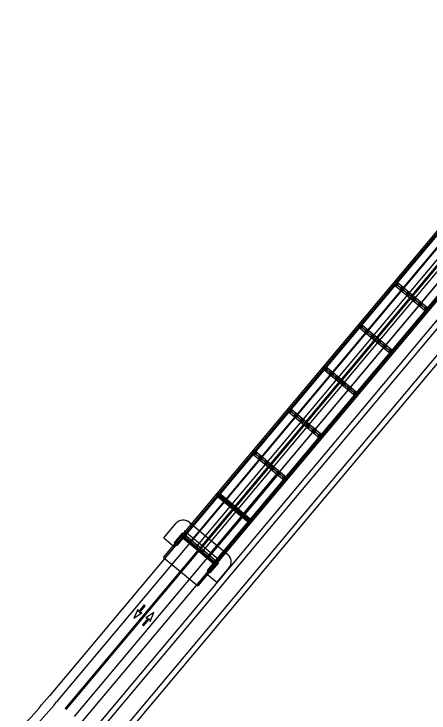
# Model space of a CAD drawing. Extents: x 468143 to 491361, y 1438528 to 1468730.
# Drawn here: x 470144 to 470583, y 1440917 to 1441657 of the extents above; entities that cross this region are included whole.
import ezdxf

# ---------------------------------------------------------------- set-up
doc = ezdxf.new("R2010")
doc.units = 0
doc.layers.add('Default', color=7, linetype='Continuous')
doc.layers.add('Xreference_dp', color=7, linetype='Continuous')

# ---------------------------------------------------------------- blocks, each defined once
blk = doc.blocks.new('AnonymousCell')
at = {"layer": 'Default'}
for p, q in [((-35.63, 14.04), (-22.79, 29.37)), ((-35.63, 14.04), (-25.67, 5.69)), ((33.3, -17.62), (20.45, -32.95)), ((10.49, -24.6), (20.45, -32.95))]:
    blk.add_line(p, q, dxfattribs=at)
for points in [[(-8.7, 30.61), (32.05, -3.53)], [(-24.51, 8.63), (-15.52, 19.36), (22.17, -12.21), (13.18, -22.94)], [(-13.59, 21.66), (24.1, -9.91)], [(-24.51, 8.63), (-23.74, 7.99), (-25.67, 5.69)], [(13.18, -22.94), (12.42, -22.3), (10.49, -24.6)]]:
    blk.add_lwpolyline(points, dxfattribs=at)
for centre, radius, start, end in [((-15.12, 22.95), 10, 50.04493, 140.04493), ((-15.52, 19.36), 3, 320.04493, 50.04493), ((25.63, -11.2), 10, 320.04493, 50.04493), ((22.17, -12.21), 3, 50.04597, 140.04493)]:
    blk.add_arc(centre, radius, start, end, dxfattribs=at)

msp = doc.modelspace()

# ---------------------------------------------------------------- linework, layer by layer
at = {"layer": 'Xreference_dp'}
for p, q in [((470302.47, 1441081.53), (470790.53, 1441664.11)), ((470303.65, 1441080.54), (470791.71, 1441663.12)), ((470785.35, 1441655.53), (470181.7, 1440934.98)), ((470799.41, 1441656.73), (470189.36, 1440928.55)), ((470817.8, 1441641.32), (470207.76, 1440913.14)), ((470323.97, 1441102.65), (470773.5, 1441639.24)), ((470330.3, 1441097.36), (470779.83, 1441633.94)), ((470825.44, 1441634.86), (470337.38, 1441052.28)), ((470826.62, 1441633.87), (470338.56, 1441051.29)), ((470819.08, 1441627.28), (470215.43, 1440906.72)), ((470336.62, 1441092.06), (470786.15, 1441628.64)), ((470342.95, 1441086.76), (470792.48, 1441623.34)), ((470349.27, 1441081.46), (470798.8, 1441618.04)), ((470805.12, 1441612.75), (470355.59, 1441076.16)), ((470546.21, 1441370.46), (470548.78, 1441373.52)), ((470546.21, 1441370.46), (470580.32, 1441341.88)), ((470546.3, 1441370.38), (470548.87, 1441373.44)), ((470546.5, 1441372.82), (470582.59, 1441342.58)), ((470548.6, 1441368.45), (470551.17, 1441371.52)), ((470548.78, 1441373.52), (470582.89, 1441344.94)), ((470552.63, 1441365.08), (470555.2, 1441368.14)), ((470554.93, 1441363.15), (470557.5, 1441366.22)), ((470558.95, 1441359.78), (470561.52, 1441362.85)), ((470561.25, 1441357.85), (470563.82, 1441360.92)), ((470565.28, 1441354.48), (470567.84, 1441357.55)), ((470567.58, 1441352.55), (470570.14, 1441355.62)), ((470571.6, 1441349.18), (470574.17, 1441352.25)), ((470573.18, 1441349.9), (470574.33, 1441348.94)), ((470573.18, 1441349.9), (470574.33, 1441348.94)), ((470573.74, 1441350.57), (470574.89, 1441349.61)), ((470573.9, 1441347.26), (470576.47, 1441350.32)), ((470580.49, 1441346.95), (470577.92, 1441343.89)), ((470582.79, 1441345.03), (470580.22, 1441341.96)), ((470582.89, 1441344.94), (470580.32, 1441341.88)), ((470508.75, 1441325.74), (470511.32, 1441328.81)), ((470508.84, 1441325.66), (470511.41, 1441328.73)), ((470509.04, 1441328.1), (470545.13, 1441297.87)), ((470511.14, 1441323.73), (470513.71, 1441326.8)), ((470511.32, 1441328.81), (470545.43, 1441300.23)), ((470508.75, 1441325.74), (470542.86, 1441297.16)), ((470515.17, 1441320.36), (470517.74, 1441323.43)), ((470517.47, 1441318.44), (470520.04, 1441321.5)), ((470521.49, 1441315.06), (470524.06, 1441318.13)), ((470523.79, 1441313.14), (470526.36, 1441316.2)), ((470527.82, 1441309.77), (470530.38, 1441312.83)), ((470530.11, 1441307.84), (470532.68, 1441310.91)), ((470534.14, 1441304.47), (470536.71, 1441307.53)), ((470535.72, 1441305.18), (470536.87, 1441304.22)), ((470535.72, 1441305.18), (470536.87, 1441304.22)), ((470536.28, 1441305.86), (470537.43, 1441304.89)), ((470536.44, 1441302.54), (470539.01, 1441305.61)), ((470543.03, 1441302.24), (470540.46, 1441299.17)), ((470545.33, 1441300.31), (470542.76, 1441297.24)), ((470545.43, 1441300.23), (470542.86, 1441297.16)), ((470471.29, 1441281.03), (470473.86, 1441284.09)), ((470471.38, 1441280.95), (470473.95, 1441284.01)), ((470471.58, 1441283.39), (470507.67, 1441253.15)), ((470473.68, 1441279.02), (470476.25, 1441282.08)), ((470473.86, 1441284.09), (470507.97, 1441255.51)), ((470471.29, 1441281.03), (470505.4, 1441252.45)), ((470477.71, 1441275.65), (470480.27, 1441278.71)), ((470480.01, 1441273.72), (470482.57, 1441276.79)), ((470484.03, 1441270.35), (470486.6, 1441273.42)), ((470486.33, 1441268.42), (470488.9, 1441271.49)), ((470490.35, 1441265.05), (470492.92, 1441268.12)), ((470492.65, 1441263.12), (470495.22, 1441266.19)), ((470496.68, 1441259.75), (470499.25, 1441262.82)), ((470498.26, 1441260.47), (470499.41, 1441259.51)), ((470498.26, 1441260.47), (470499.41, 1441259.51)), ((470498.82, 1441261.14), (470499.97, 1441260.18)), ((470498.98, 1441257.83), (470501.55, 1441260.89)), ((470505.57, 1441257.52), (470503, 1441254.46)), ((470507.87, 1441255.59), (470505.3, 1441252.53)), ((470507.97, 1441255.51), (470505.4, 1441252.45)), ((470433.83, 1441236.31), (470436.39, 1441239.38)), ((470433.92, 1441236.23), (470436.49, 1441239.3)), ((470434.12, 1441238.67), (470470.21, 1441208.44)), ((470436.22, 1441234.3), (470438.79, 1441237.37)), ((470436.39, 1441239.38), (470470.51, 1441210.8)), ((470433.83, 1441236.31), (470467.94, 1441207.73)), ((470440.25, 1441230.93), (470442.81, 1441234)), ((470442.55, 1441229.01), (470445.11, 1441232.07)), ((470446.57, 1441225.63), (470449.14, 1441228.7)), ((470448.87, 1441223.71), (470451.44, 1441226.77)), ((470452.89, 1441220.34), (470455.46, 1441223.4)), ((470455.19, 1441218.41), (470457.76, 1441221.48)), ((470459.22, 1441215.04), (470461.79, 1441218.1)), ((470460.8, 1441215.75), (470461.95, 1441214.79)), ((470460.8, 1441215.75), (470461.95, 1441214.79)), ((470461.36, 1441216.42), (470462.51, 1441215.46)), ((470461.52, 1441213.11), (470464.09, 1441216.18)), ((470468.11, 1441212.81), (470465.54, 1441209.74)), ((470470.41, 1441210.88), (470467.84, 1441207.81)), ((470470.51, 1441210.8), (470467.94, 1441207.73)), ((470396.36, 1441191.6), (470398.93, 1441194.66)), ((470396.46, 1441191.51), (470399.03, 1441194.58)), ((470396.66, 1441193.96), (470432.75, 1441163.72)), ((470398.93, 1441194.66), (470433.04, 1441166.08)), ((470396.36, 1441191.6), (470430.48, 1441163.02)), ((470398.76, 1441189.59), (470401.33, 1441192.65)), ((470402.78, 1441186.22), (470405.35, 1441189.28)), ((470405.08, 1441184.29), (470407.65, 1441187.36)), ((470409.11, 1441180.92), (470411.68, 1441183.98)), ((470411.41, 1441178.99), (470413.98, 1441182.06)), ((470415.43, 1441175.62), (470418, 1441178.69)), ((470386.44, 1441126.99), (470423.34, 1441171.04)), ((470417.73, 1441173.69), (470420.3, 1441176.76)), ((470421.76, 1441170.32), (470424.33, 1441173.39)), ((470423.34, 1441171.04), (470424.48, 1441170.08)), ((470423.34, 1441171.04), (470424.48, 1441170.08)), ((470423.9, 1441171.71), (470425.05, 1441170.75)), ((470424.06, 1441168.4), (470426.63, 1441171.46)), ((470387.59, 1441126.03), (470424.48, 1441170.08)), ((470430.65, 1441168.09), (470428.08, 1441165.02)), ((470432.95, 1441166.16), (470430.38, 1441163.1)), ((470433.04, 1441166.08), (470430.48, 1441163.02)), ((470358.46, 1441148.36), (470394.55, 1441118.13)), ((470358.9, 1441146.88), (470361.47, 1441149.95)), ((470359, 1441146.8), (470361.57, 1441149.87)), ((470359.2, 1441149.24), (470395.29, 1441119.01)), ((470359.93, 1441150.12), (470396.03, 1441119.88)), ((470361.47, 1441149.95), (470395.58, 1441121.37)), ((470358.9, 1441146.88), (470393.02, 1441118.3)), ((470361.3, 1441144.87), (470363.87, 1441147.94)), ((470365.32, 1441141.5), (470367.89, 1441144.57)), ((470367.62, 1441139.57), (470370.19, 1441142.64)), ((470371.65, 1441136.2), (470374.22, 1441139.27)), ((470373.95, 1441134.28), (470376.52, 1441137.34)), ((470377.97, 1441130.91), (470380.54, 1441133.97)), ((470348.99, 1441082.3), (470385.87, 1441126.32)), ((470380.27, 1441128.98), (470382.84, 1441132.05)), ((470384.3, 1441125.61), (470386.86, 1441128.67)), ((470385.87, 1441126.32), (470387.02, 1441125.36)), ((470386.44, 1441126.99), (470387.59, 1441126.03)), ((470386.6, 1441123.68), (470389.16, 1441126.75)), ((470350.14, 1441081.33), (470387.02, 1441125.36)), ((470393.19, 1441123.38), (470390.62, 1441120.31)), ((470395.49, 1441121.45), (470392.92, 1441118.38)), ((470395.58, 1441121.37), (470393.02, 1441118.3)), ((470313.87, 1441096.76), (470322.87, 1441107.5)), ((470314.64, 1441096.12), (470323.63, 1441106.85)), ((470321.1, 1441103.76), (470323.66, 1441106.83)), ((470321.71, 1441104.55), (470357.86, 1441074.26)), ((470322.45, 1441105.45), (470358.61, 1441075.16)), ((470322.87, 1441107.5), (470323.66, 1441106.83)), ((470323.66, 1441106.83), (470359.76, 1441076.59)), ((470313.87, 1441096.76), (470314.67, 1441096.1)), ((470316.94, 1441094.2), (470323.36, 1441101.86)), ((470321.1, 1441103.76), (470321.06, 1441103.79)), ((470321.1, 1441103.76), (470357.19, 1441073.52)), ((470314.67, 1441096.1), (470316.94, 1441094.2)), ((470348.99, 1441082.3), (470350.14, 1441081.33)), ((470302.47, 1441081.53), (470338.56, 1441051.29)), ((470354.92, 1441075.42), (470348.5, 1441067.76)), ((470359.79, 1441076.56), (470350.8, 1441065.83)), ((470360.55, 1441075.92), (470351.56, 1441065.19)), ((470359.11, 1441075.82), (470357.19, 1441073.52)), ((470359.76, 1441076.59), (470360.55, 1441075.92)), ((470348.5, 1441067.76), (470350.77, 1441065.86)), ((470357.19, 1441073.52), (470357.22, 1441073.5)), ((470350.77, 1441065.86), (470351.56, 1441065.19)), ((470282.06, 1441031.29), (470275.81, 1441024)), ((470276.93, 1441023.04), (470283.18, 1441030.33)), ((470283.18, 1441030.33), (470282.06, 1441031.29)), ((470275.09, 1441026.56), (470271.09, 1441017.36)), ((470271.09, 1441017.36), (470279.58, 1441022.72)), ((470275.81, 1441024), (470275.09, 1441026.56)), ((470279.58, 1441022.72), (470276.93, 1441023.04)), ((470292.13, 1441023.06), (470283.67, 1441017.66)), ((470288.17, 1441013.84), (470292.13, 1441023.06)), ((470286.31, 1441017.35), (470280.09, 1441010.04)), ((470281.22, 1441009.08), (470287.43, 1441016.4)), ((470283.67, 1441017.66), (470286.31, 1441017.35)), ((470287.43, 1441016.4), (470288.17, 1441013.84)), ((470280.09, 1441010.04), (470281.22, 1441009.08))]:
    msp.add_line(p, q, dxfattribs=at)
for points in [[(470979.86, 1441860.94), (470930.53, 1441795.35), (470198.18, 1440921.17)], [(470987.24, 1441854.76), (470931.3, 1441794.7), (470198.94, 1440920.53)], [(470226.92, 1440897.09), (470834.86, 1441622.76)], [(470231.52, 1440893.23), (470839.46, 1441618.9)]]:
    msp.add_lwpolyline(points, dxfattribs=at)
for points in [[(470254.6, 1440893.37), (470258.11, 1440888.23), (470992, 1441764.24), (470987.4, 1441768.09)], [(470547.3, 1441370), (470547.94, 1441370.77), (470548.71, 1441370.13), (470548.06, 1441369.36)], [(470548.77, 1441371.76), (470549.41, 1441372.53), (470550.18, 1441371.89), (470549.54, 1441371.12)], [(470553.62, 1441364.71), (470554.26, 1441365.47), (470555.03, 1441364.83), (470554.39, 1441364.06)], [(470555.09, 1441366.46), (470555.74, 1441367.23), (470556.5, 1441366.59), (470555.86, 1441365.82)], [(470559.95, 1441359.41), (470560.59, 1441360.18), (470561.35, 1441359.53), (470560.71, 1441358.77)], [(470561.42, 1441361.17), (470562.06, 1441361.93), (470562.83, 1441361.29), (470562.18, 1441360.52)], [(470567.74, 1441355.87), (470568.38, 1441356.63), (470569.15, 1441355.99), (470568.51, 1441355.23)], [(470566.27, 1441354.11), (470566.91, 1441354.88), (470567.68, 1441354.24), (470567.04, 1441353.47)], [(470572.59, 1441348.81), (470573.24, 1441349.58), (470574, 1441348.94), (470573.36, 1441348.17)], [(470574.07, 1441350.57), (470574.71, 1441351.34), (470575.47, 1441350.69), (470574.83, 1441349.93)], [(470578.92, 1441343.51), (470579.56, 1441344.28), (470580.33, 1441343.64), (470579.68, 1441342.87)], [(470580.39, 1441345.27), (470581.03, 1441346.04), (470581.8, 1441345.4), (470581.16, 1441344.63)], [(470509.84, 1441325.29), (470510.48, 1441326.06), (470511.25, 1441325.41), (470510.6, 1441324.65)], [(470511.31, 1441327.05), (470511.95, 1441327.81), (470512.72, 1441327.17), (470512.08, 1441326.4)], [(470516.16, 1441319.99), (470516.8, 1441320.76), (470517.57, 1441320.12), (470516.93, 1441319.35)], [(470517.63, 1441321.75), (470518.27, 1441322.51), (470519.04, 1441321.87), (470518.4, 1441321.11)], [(470522.49, 1441314.69), (470523.13, 1441315.46), (470523.89, 1441314.82), (470523.25, 1441314.05)], [(470523.96, 1441316.45), (470524.6, 1441317.22), (470525.37, 1441316.57), (470524.72, 1441315.81)], [(470530.28, 1441311.15), (470530.92, 1441311.92), (470531.69, 1441311.28), (470531.05, 1441310.51)], [(470528.81, 1441309.4), (470529.45, 1441310.16), (470530.22, 1441309.52), (470529.58, 1441308.75)], [(470535.13, 1441304.1), (470535.78, 1441304.86), (470536.54, 1441304.22), (470535.9, 1441303.46)], [(470536.6, 1441305.85), (470537.25, 1441306.62), (470538.01, 1441305.98), (470537.37, 1441305.21)], [(470541.46, 1441298.8), (470542.1, 1441299.57), (470542.87, 1441298.92), (470542.22, 1441298.16)], [(470542.93, 1441300.56), (470543.57, 1441301.32), (470544.34, 1441300.68), (470543.7, 1441299.91)], [(470473.85, 1441282.33), (470474.49, 1441283.1), (470475.26, 1441282.46), (470474.61, 1441281.69)], [(470472.38, 1441280.57), (470473.02, 1441281.34), (470473.78, 1441280.7), (470473.14, 1441279.93)], [(470478.7, 1441275.28), (470479.34, 1441276.04), (470480.11, 1441275.4), (470479.47, 1441274.63)], [(470480.17, 1441277.03), (470480.81, 1441277.8), (470481.58, 1441277.16), (470480.94, 1441276.39)], [(470485.02, 1441269.98), (470485.67, 1441270.74), (470486.43, 1441270.1), (470485.79, 1441269.34)], [(470486.5, 1441271.74), (470487.14, 1441272.5), (470487.9, 1441271.86), (470487.26, 1441271.09)], [(470492.82, 1441266.44), (470493.46, 1441267.2), (470494.23, 1441266.56), (470493.59, 1441265.79)], [(470491.35, 1441264.68), (470491.99, 1441265.45), (470492.76, 1441264.8), (470492.11, 1441264.04)], [(470497.67, 1441259.38), (470498.31, 1441260.15), (470499.08, 1441259.51), (470498.44, 1441258.74)], [(470499.14, 1441261.14), (470499.79, 1441261.91), (470500.55, 1441261.26), (470499.91, 1441260.5)], [(470504, 1441254.08), (470504.64, 1441254.85), (470505.41, 1441254.21), (470504.76, 1441253.44)], [(470505.47, 1441255.84), (470506.11, 1441256.61), (470506.88, 1441255.97), (470506.23, 1441255.2)], [(470436.39, 1441237.62), (470437.03, 1441238.38), (470437.8, 1441237.74), (470437.15, 1441236.97)], [(470434.92, 1441235.86), (470435.56, 1441236.63), (470436.32, 1441235.98), (470435.68, 1441235.22)], [(470441.24, 1441230.56), (470441.88, 1441231.33), (470442.65, 1441230.69), (470442.01, 1441229.92)], [(470442.71, 1441232.32), (470443.35, 1441233.08), (470444.12, 1441232.44), (470443.48, 1441231.68)], [(470447.56, 1441225.26), (470448.21, 1441226.03), (470448.97, 1441225.39), (470448.33, 1441224.62)], [(470449.04, 1441227.02), (470449.68, 1441227.79), (470450.44, 1441227.14), (470449.8, 1441226.38)], [(470455.36, 1441221.72), (470456, 1441222.49), (470456.77, 1441221.85), (470456.13, 1441221.08)], [(470453.89, 1441219.97), (470454.53, 1441220.73), (470455.3, 1441220.09), (470454.65, 1441219.32)], [(470460.21, 1441214.67), (470460.85, 1441215.43), (470461.62, 1441214.79), (470460.98, 1441214.02)], [(470461.68, 1441216.42), (470462.33, 1441217.19), (470463.09, 1441216.55), (470462.45, 1441215.78)], [(470466.54, 1441209.37), (470467.18, 1441210.14), (470467.94, 1441209.49), (470467.3, 1441208.73)], [(470468.01, 1441211.13), (470468.65, 1441211.89), (470469.42, 1441211.25), (470468.77, 1441210.48)], [(470398.93, 1441192.9), (470399.57, 1441193.67), (470400.34, 1441193.03), (470399.69, 1441192.26)], [(470397.45, 1441191.14), (470398.1, 1441191.91), (470398.86, 1441191.27), (470398.22, 1441190.5)], [(470403.78, 1441185.85), (470404.42, 1441186.61), (470405.19, 1441185.97), (470404.55, 1441185.2)], [(470405.25, 1441187.6), (470405.89, 1441188.37), (470406.66, 1441187.73), (470406.02, 1441186.96)], [(470410.1, 1441180.55), (470410.74, 1441181.31), (470411.51, 1441180.67), (470410.87, 1441179.91)], [(470411.57, 1441182.3), (470412.22, 1441183.07), (470412.98, 1441182.43), (470412.34, 1441181.66)], [(470416.43, 1441175.25), (470417.07, 1441176.02), (470417.84, 1441175.37), (470417.19, 1441174.61)], [(470417.9, 1441177.01), (470418.54, 1441177.77), (470419.31, 1441177.13), (470418.66, 1441176.36)], [(470422.75, 1441169.95), (470423.39, 1441170.72), (470424.16, 1441170.08), (470423.52, 1441169.31)], [(470424.22, 1441171.71), (470424.86, 1441172.48), (470425.63, 1441171.83), (470424.99, 1441171.07)], [(470429.07, 1441164.65), (470429.72, 1441165.42), (470430.48, 1441164.78), (470429.84, 1441164.01)], [(470430.55, 1441166.41), (470431.19, 1441167.18), (470431.96, 1441166.53), (470431.31, 1441165.77)], [(470361.47, 1441148.19), (470362.11, 1441148.95), (470362.87, 1441148.31), (470362.23, 1441147.54)], [(470359.99, 1441146.43), (470360.64, 1441147.2), (470361.4, 1441146.55), (470360.76, 1441145.79)], [(470366.32, 1441141.13), (470366.96, 1441141.9), (470367.73, 1441141.26), (470367.08, 1441140.49)], [(470367.79, 1441142.89), (470368.43, 1441143.65), (470369.2, 1441143.01), (470368.56, 1441142.25)], [(470372.64, 1441135.83), (470373.28, 1441136.6), (470374.05, 1441135.96), (470373.41, 1441135.19)], [(470374.11, 1441137.59), (470374.76, 1441138.36), (470375.52, 1441137.71), (470374.88, 1441136.95)], [(470378.97, 1441130.53), (470379.61, 1441131.3), (470380.37, 1441130.66), (470379.73, 1441129.89)], [(470380.44, 1441132.29), (470381.08, 1441133.06), (470381.85, 1441132.42), (470381.2, 1441131.65)], [(470386.76, 1441126.99), (470387.4, 1441127.76), (470388.17, 1441127.12), (470387.53, 1441126.35)], [(470385.29, 1441125.24), (470385.93, 1441126), (470386.7, 1441125.36), (470386.06, 1441124.59)], [(470391.61, 1441119.94), (470392.26, 1441120.71), (470393.02, 1441120.06), (470392.38, 1441119.3)], [(470393.09, 1441121.7), (470393.73, 1441122.46), (470394.49, 1441121.82), (470393.85, 1441121.05)], [(470324.02, 1441103.49), (470324.66, 1441104.25), (470325.43, 1441103.61), (470324.78, 1441102.84)], [(470330.34, 1441098.19), (470330.98, 1441098.95), (470331.75, 1441098.31), (470331.11, 1441097.55)], [(470336.67, 1441092.89), (470337.31, 1441093.66), (470338.07, 1441093.01), (470337.43, 1441092.25)], [(470342.99, 1441087.59), (470343.63, 1441088.36), (470344.4, 1441087.72), (470343.76, 1441086.95)], [(470349.31, 1441082.29), (470349.96, 1441083.06), (470350.72, 1441082.42), (470350.08, 1441081.65)], [(470355.64, 1441077), (470356.28, 1441077.76), (470357.05, 1441077.12), (470356.4, 1441076.35)]]:
    msp.add_lwpolyline(points, close=True, dxfattribs=at)
for centre in [(470548.74, 1441370.95), (470555.06, 1441365.65), (470561.39, 1441360.35), (470567.71, 1441355.05), (470574.03, 1441349.75), (470580.36, 1441344.46), (470511.28, 1441326.23), (470517.6, 1441320.93), (470523.93, 1441315.63), (470530.25, 1441310.34), (470536.57, 1441305.04), (470542.9, 1441299.74), (470473.82, 1441281.51), (470480.14, 1441276.22), (470486.46, 1441270.92), (470492.79, 1441265.62), (470499.11, 1441260.32), (470505.44, 1441255.02), (470436.36, 1441236.8), (470442.68, 1441231.5), (470449, 1441226.2), (470455.33, 1441220.91), (470461.65, 1441215.61), (470467.98, 1441210.31), (470398.89, 1441192.08), (470405.22, 1441186.79), (470411.54, 1441181.49), (470417.87, 1441176.19), (470424.19, 1441170.89), (470430.51, 1441165.59), (470361.43, 1441147.37), (470367.76, 1441142.07), (470374.08, 1441136.77), (470380.41, 1441131.48), (470386.73, 1441126.18), (470393.05, 1441120.88), (470324.72, 1441103.55), (470316.69, 1441097.01), (470331.05, 1441098.25), (470337.37, 1441092.95), (470343.69, 1441087.65), (470350.02, 1441082.36), (470356.34, 1441077.06), (470351.31, 1441068.01)]:
    msp.add_circle(centre, 0.833, dxfattribs=at)
for radius in [1178, 1188]:
    msp.add_arc((469278.7, 1441691.47), radius, 316.76766, 320.04493, dxfattribs=at)

# ---------------------------------------------------------------- block references
msp.add_blockref('AnonymousCell', (470338.38, 1441088.13), dxfattribs=at)

doc.saveas('drawing.dxf')
